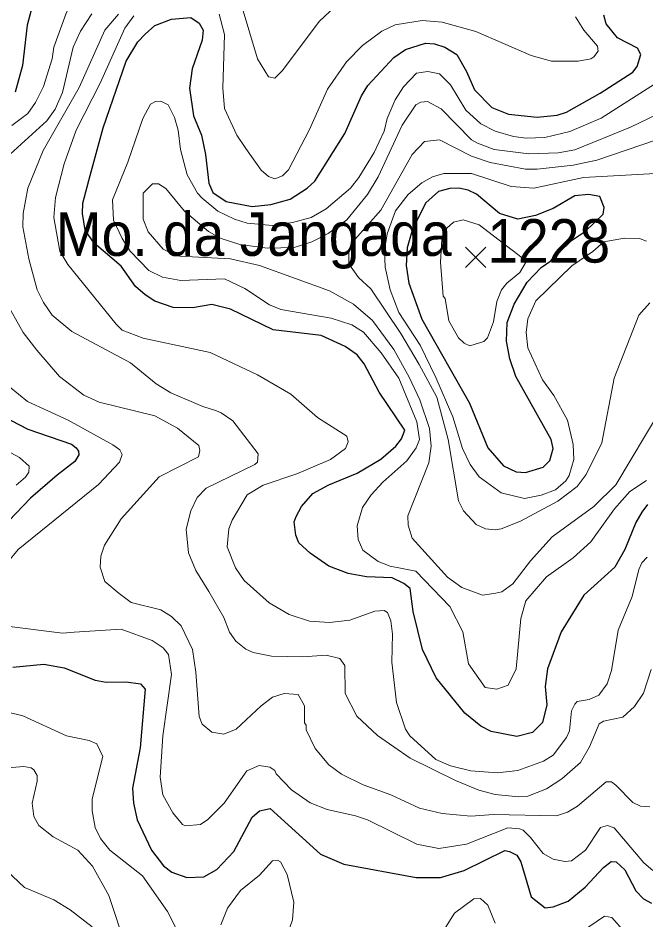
# Model space of a CAD drawing. Extents: x 423 to 448.8, y 7456.3 to 7484.
# Drawn here: x 424.838 to 425.994, y 7479.378 to 7481.039 of the extents above; entities that cross this region are included whole.
import ezdxf
from ezdxf.enums import TextEntityAlignment as Align

# ---------------------------------------------------------------- set-up
doc = ezdxf.new("R2010")
doc.units = 0
doc.header["$LTSCALE"] = 0.032
for name, color, linetype, lineweight in [('1', 7, 'Continuous', 25), ('2', 7, 'Continuous', 13), ('21', 7, 'Continuous', 25)]:
    doc.layers.add(name, color=color, linetype=linetype, lineweight=lineweight)
doc.layers.add('61', color=7, linetype='Continuous')

msp = doc.modelspace()

# ---------------------------------------------------------------- linework, layer by layer
at = {"layer": '1'}
for points in [[(424.9755, 7481.1774), (424.9383, 7481.1635), (424.9198, 7481.1527), (424.9051, 7481.138), (424.8818, 7481.1001), (424.8648, 7481.063), (424.8548, 7481.0259), (424.8463, 7480.9516), (424.8331, 7480.9028)], [(425.7094, 7479.7256), (425.6901, 7479.7349), (425.6607, 7479.7589), (425.6081, 7479.8239), (425.5826, 7479.8765), (425.5656, 7479.9461), (425.5602, 7479.9886), (425.5486, 7479.9979), (425.5269, 7480.008), (425.4798, 7480.0103), (425.4457, 7480.0165), (425.4102, 7480.0296), (425.3761, 7480.0536), (425.3552, 7480.0729), (425.3498, 7480.0869), (425.3467, 7480.1116), (425.3499, 7480.1211), (425.3598, 7480.1395), (425.3808, 7480.1634), (425.4102, 7480.1797), (425.4627, 7480.2013), (425.5061, 7480.2268), (425.5339, 7480.2508), (425.5439, 7480.264), (425.5501, 7480.2802), (425.503, 7480.3499), (425.4751, 7480.4024), (425.4627, 7480.4187), (425.4403, 7480.4341), (425.3962, 7480.4543), (425.3081, 7480.4651), (425.2292, 7480.503), (425.1951, 7480.5115), (425.1596, 7480.5053), (425.124, 7480.5061), (425.0899, 7480.5177), (425.0721, 7480.5293), (425.0544, 7480.5447), (425.028, 7480.5819), (424.9785, 7480.6244), (424.9615, 7480.6484), (424.9569, 7480.6793), (424.9576, 7480.6979), (424.9708, 7480.749), (424.9948, 7480.8371), (425.0373, 7480.9593), (425.059, 7480.9949), (425.0721, 7481.0096), (425.0899, 7481.0251), (425.1209, 7481.0367), (425.1565, 7481.0397), (425.1719, 7481.0297), (425.1789, 7481.0166), (425.1773, 7480.998), (425.1588, 7480.9454), (425.1541, 7480.9098), (425.1611, 7480.8588), (425.1758, 7480.8232), (425.1835, 7480.7876), (425.1897, 7480.735), (425.1966, 7480.718), (425.2214, 7480.701), (425.2694, 7480.6917), (425.3034, 7480.6956), (425.339, 7480.7056), (425.3707, 7480.7257), (425.3846, 7480.7389), (425.4395, 7480.8263), (425.4705, 7480.8959), (425.4821, 7480.9145), (425.53, 7480.9663), (425.5517, 7480.981), (425.588, 7480.9926), (425.6051, 7480.9918), (425.6236, 7480.9856), (425.646, 7480.9717), (425.6638, 7480.9408), (425.6785, 7480.9067), (425.7102, 7480.8742), (425.7412, 7480.8619), (425.7938, 7480.8564), (425.8309, 7480.8603), (425.8479, 7480.8657), (425.9098, 7480.9005), (425.9701, 7480.9392), (425.9779, 7480.95), (425.9848, 7480.9717), (425.9786, 7480.9833), (425.9415, 7481.0026), (425.9206, 7481.0282), (425.9168, 7481.0444)], [(424.8099, 7480.3057), (424.8564, 7480.2818), (424.9367, 7480.2547), (424.9454, 7480.2476), (424.9493, 7480.2415), (424.9501, 7480.2348), (424.9427, 7480.2223), (424.9105, 7480.1974), (424.8609, 7480.1549), (424.8084, 7480.1)], [(425.9972, 7480.1433), (425.9864, 7480.1294), (425.9755, 7480.1101), (425.9554, 7480.0606), (425.9368, 7480.0281), (425.8796, 7479.9762), (425.8378, 7479.909), (425.8131, 7479.8409), (425.8085, 7479.8084), (425.8116, 7479.7744), (425.8038, 7479.7419), (425.7853, 7479.7233), (425.7567, 7479.7164), (425.7094, 7479.7256)], [(424.8285, 7479.844), (424.8857, 7479.8494), (424.9229, 7479.8425), (424.9801, 7479.82), (425.0002, 7479.8162), (425.0373, 7479.8169), (425.0636, 7479.813), (425.0721, 7479.803), (425.0629, 7479.6955), (425.0489, 7479.6213), (425.0505, 7479.5934), (425.0574, 7479.5625), (425.0837, 7479.5067), (425.1062, 7479.4781), (425.1216, 7479.4666), (425.1487, 7479.4565), (425.1804, 7479.458), (425.2044, 7479.4712), (425.2353, 7479.5044), (425.2694, 7479.5679), (425.2825, 7479.5795), (425.3026, 7479.5833), (425.3947, 7479.4998), (425.438, 7479.4812), (425.571, 7479.4565), (425.6159, 7479.4565), (425.6592, 7479.4696), (425.7342, 7479.506), (425.7427, 7479.5044), (425.7566, 7479.4975), (425.7636, 7479.4851), (425.7829, 7479.4209), (425.8085, 7479.4008), (425.8232, 7479.4024), (425.851, 7479.4132), (425.882, 7479.4387), (425.916, 7479.475), (425.9299, 7479.4859), (425.9392, 7479.4851), (425.9554, 7479.4704), (425.9755, 7479.4317), (425.9895, 7479.417), (426.0042, 7479.4093)]]:
    msp.add_lwpolyline(points, dxfattribs=at)
msp.add_lwpolyline([(425.7752, 7480.5524), (425.8015, 7480.5795), (425.8188, 7480.5919), (425.8403, 7480.6182), (425.8826, 7480.6464), (425.9155, 7480.6777), (425.9169, 7480.6904), (425.909, 7480.7102), (425.8882, 7480.7141), (425.8634, 7480.7118), (425.8232, 7480.6886), (425.7907, 7480.6754), (425.7582, 7480.6685), (425.7242, 7480.6793), (425.6824, 7480.7149), (425.6669, 7480.7219), (425.6499, 7480.7257), (425.6329, 7480.725), (425.612, 7480.7195), (425.5888, 7480.6987), (425.5641, 7480.65), (425.5548, 7480.6159), (425.5524, 7480.5834), (425.5578, 7480.551), (425.5818, 7480.4844), (425.6692, 7480.3297), (425.7033, 7480.2478), (425.7319, 7480.2145), (425.7551, 7480.2036), (425.7721, 7480.2021), (425.8046, 7480.2122), (425.817, 7480.2246), (425.8232, 7480.2462), (425.8193, 7480.2632), (425.7543, 7480.3792), (425.7435, 7480.4117), (425.7373, 7480.4442), (425.7389, 7480.4782), (425.7512, 7480.5123)], close=True, dxfattribs=at)
at = {"layer": '2'}
for points in [[(425.209, 7481.2571), (425.1665, 7481.1929), (425.1425, 7481.1666), (425.124, 7481.1519), (425.093, 7481.138), (425.0312, 7481.1241), (425.0018, 7481.114), (424.9615, 7481.0931), (424.9368, 7481.0676), (424.926, 7481.046), (424.9043, 7480.9856), (424.9012, 7480.964), (424.8849, 7480.9129), (424.8703, 7480.8835), (424.8563, 7480.8634), (424.827, 7480.841)], [(425.2508, 7481.0583), (425.2787, 7480.964), (425.2995, 7480.9307), (425.3111, 7480.9284), (425.3251, 7480.9423), (425.3923, 7481.0328), (425.4519, 7481.0893)], [(424.803, 7480.7698), (424.8911, 7480.8495), (424.9066, 7480.8712), (424.9198, 7480.9021), (424.9398, 7480.9856), (424.953, 7481.015), (424.9739, 7481.0467)], [(426.0034, 7479.8394), (425.9894, 7479.7961), (425.9732, 7479.7713), (425.9516, 7479.7519), (425.916, 7479.7442), (425.9082, 7479.7396), (425.8904, 7479.6971), (425.8734, 7479.6684), (425.8394, 7479.6382), (425.8108, 7479.6197), (425.7768, 7479.6065), (425.7598, 7479.605), (425.7164, 7479.6096), (425.6863, 7479.6174), (425.6437, 7479.6352), (425.5602, 7479.6761), (425.4999, 7479.7179), (425.462, 7479.7535), (425.4403, 7479.7953), (425.4395, 7479.8471), (425.4303, 7479.8595), (425.4055, 7479.8657), (425.3622, 7479.8626), (425.305, 7479.8641), (425.2709, 7479.871), (425.2578, 7479.8772), (425.2392, 7479.8919), (425.2276, 7479.9082), (425.2168, 7479.9353), (425.1897, 7479.9832), (425.1657, 7480.0219), (425.1518, 7480.0544), (425.1479, 7480.0977), (425.1565, 7480.1317), (425.168, 7480.1565), (425.1843, 7480.1735), (425.274, 7480.2168), (425.2787, 7480.2215), (425.2802, 7480.2369), (425.2338, 7480.2973), (425.2124, 7480.312), (425.2036, 7480.3156), (425.1781, 7480.3235), (425.1193, 7480.349), (425.0922, 7480.3653), (425.0451, 7480.404), (424.9375, 7480.462), (424.9012, 7480.4922), (424.8849, 7480.5154), (424.8734, 7480.5386), (424.8579, 7480.5958), (424.8471, 7480.6546), (424.8478, 7480.6793), (424.8563, 7480.7258), (424.8842, 7480.7954), (424.9507, 7480.9114), (424.9979, 7481.0166), (425.0234, 7481.0459)], [(425.8641, 7481.0413), (425.8796, 7481.0166), (425.9052, 7480.9871), (425.9059, 7480.9779), (425.8982, 7480.9678), (425.8928, 7480.964), (425.8696, 7480.9593), (425.8201, 7480.9593), (425.783, 7480.9702), (425.6809, 7481.0142), (425.619, 7481.0312), (425.5819, 7481.0343), (425.5324, 7481.0266), (425.5076, 7481.015), (425.472, 7480.9887), (425.4426, 7480.9585), (425.4078, 7480.9083), (425.3746, 7480.834), (425.3359, 7480.7598), (425.325, 7480.7482), (425.3112, 7480.7428), (425.2995, 7480.7474), (425.2856, 7480.759), (425.2577, 7480.7985), (425.2407, 7480.8232), (425.2183, 7480.8727), (425.2152, 7480.9098), (425.2183, 7481.0088), (425.2082, 7481.046)], [(425.0512, 7481.0428), (425.035, 7481.0204), (424.9894, 7480.9191), (424.9453, 7480.8325), (424.9229, 7480.7706), (424.9074, 7480.7087), (424.9043, 7480.6716), (424.9151, 7480.6097), (424.9298, 7480.585), (425.0187, 7480.4752), (425.0296, 7480.4643), (425.0683, 7480.4496), (425.192, 7480.4233), (425.2787, 7480.3823), (425.3405, 7480.3467), (425.3892, 7480.3034), (425.4434, 7480.2694), (425.4457, 7480.2586), (425.4411, 7480.2462), (425.4132, 7480.2261), (425.3514, 7480.1998), (425.2895, 7480.1789), (425.2601, 7480.1611), (425.2323, 7480.1147), (425.2261, 7480.0985), (425.223, 7480.0652), (425.2384, 7480.0265), (425.2547, 7480.0033), (425.3003, 7479.9623), (425.3374, 7479.9407), (425.3746, 7479.9283), (425.4117, 7479.926), (425.4488, 7479.9306), (425.4952, 7479.9468), (425.5122, 7479.9484), (425.5184, 7479.9445), (425.5246, 7479.9291), (425.5277, 7479.9043), (425.5262, 7479.8533), (425.5346, 7479.779), (425.5517, 7479.7295), (425.5594, 7479.7172), (425.6074, 7479.6738), (425.6345, 7479.6622), (425.6716, 7479.6529), (425.7211, 7479.6491), (425.7582, 7479.6537), (425.8054, 7479.6707), (425.8231, 7479.6816), (425.8479, 7479.7141), (425.8533, 7479.7264), (425.8572, 7479.7636), (425.8634, 7479.7759), (425.8672, 7479.7806), (425.8897, 7479.7844)], [(425.0791, 7480.5741), (425.0443, 7480.6097), (425.0296, 7480.6329), (425.0141, 7480.667), (425.0118, 7480.7041), (425.0404, 7480.7737), (425.0682, 7480.8541), (425.0822, 7480.8804), (425.0915, 7480.8851), (425.1008, 7480.8858), (425.1146, 7480.8789), (425.1263, 7480.8557), (425.1332, 7480.8325), (425.1371, 7480.7969), (425.1495, 7480.7505), (425.1688, 7480.7165), (425.1773, 7480.7072), (425.206, 7480.6832), (425.2369, 7480.6685), (425.2601, 7480.6615), (425.3065, 7480.6569), (425.3436, 7480.6623), (425.3777, 7480.6716), (425.4055, 7480.6878), (425.4503, 7480.7257), (425.4658, 7480.7451), (425.4936, 7480.7915), (425.5122, 7480.8309), (425.5176, 7480.8541), (425.5324, 7480.8882), (425.5478, 7480.9121), (425.5718, 7480.9376), (425.5927, 7480.9407), (425.6143, 7480.9361), (425.6344, 7480.916), (425.6623, 7480.8696), (425.6901, 7480.8441), (425.7164, 7480.8309), (425.7505, 7480.8209), (425.7737, 7480.8178), (425.8077, 7480.8193), (425.8541, 7480.8301), (425.9114, 7480.8549), (426.032, 7480.9315)], [(425.1889, 7480.6461), (425.2121, 7480.6329), (425.2462, 7480.6221), (425.2972, 7480.6151), (425.3467, 7480.6167), (425.3792, 7480.6267), (425.4094, 7480.6422), (425.4434, 7480.6677), (425.4813, 7480.7141), (425.5014, 7480.7466), (425.5455, 7480.8418), (425.5702, 7480.8789), (425.5795, 7480.8843), (425.5919, 7480.8851), (425.6174, 7480.8719), (425.6731, 7480.8147), (425.684, 7480.8085), (425.7149, 7480.7969), (425.7783, 7480.7892), (425.8325, 7480.7907), (425.8634, 7480.7961), (425.9655, 7480.8379), (426.0614, 7480.8843)], [(426.0011, 7480.5146), (425.9809, 7480.4921), (425.9353, 7480.3762), (425.9129, 7480.257), (425.8843, 7480.1983), (425.8672, 7480.1766), (425.8317, 7480.1495), (425.7629, 7480.1124), (425.7273, 7480.0984), (425.7164, 7480.0969), (425.6986, 7480.0985), (425.6816, 7480.1062), (425.6584, 7480.1317), (425.6491, 7480.1503), (425.6298, 7480.2632), (425.6092, 7480.3412), (425.5764, 7480.4009), (425.5431, 7480.4581), (425.4875, 7480.5401), (425.465, 7480.561), (425.4473, 7480.5865), (425.4473, 7480.612), (425.4581, 7480.6313), (425.5061, 7480.6855), (425.564, 7480.7876), (425.5865, 7480.8116), (425.6143, 7480.8147), (425.6731, 7480.7845), (425.7072, 7480.7729), (425.7721, 7480.7605), (425.7938, 7480.7605), (425.8603, 7480.7683), (425.9036, 7480.7775), (426.0135, 7480.8147)], [(426.0119, 7480.7528), (425.8789, 7480.7451), (425.7876, 7480.7257), (425.7458, 7480.7288), (425.6731, 7480.7528), (425.6221, 7480.7528), (425.6012, 7480.7466), (425.5818, 7480.7358), (425.5563, 7480.7141), (425.5331, 7480.684), (425.5176, 7480.6414), (425.513, 7480.6113), (425.5138, 7480.5803), (425.5231, 7480.5386), (425.5393, 7480.4968), (425.5787, 7480.4365), (425.6071, 7480.377), (425.6383, 7480.305), (425.6561, 7480.2462), (425.6708, 7480.2168), (425.687, 7480.1944), (425.7273, 7480.165), (425.7706, 7480.1541), (425.8015, 7480.1603), (425.8278, 7480.1704), (425.8463, 7480.1866), (425.8526, 7480.1967), (425.8611, 7480.2261), (425.8603, 7480.2539), (425.8495, 7480.2988), (425.8247, 7480.3437), (425.8038, 7480.3731), (425.7768, 7480.4318), (425.7737, 7480.4597), (425.7768, 7480.4852), (425.7914, 7480.5184), (425.8574, 7480.5826), (425.8964, 7480.6089), (425.9167, 7480.6268), (425.9547, 7480.6337), (425.9825, 7480.6329), (425.9949, 7480.6283)], [(426.0212, 7480.3181), (425.9384, 7480.1796), (425.8982, 7480.1394), (425.8216, 7480.0837), (425.7814, 7480.0397), (425.7489, 7479.9971), (425.7288, 7479.9824), (425.718, 7479.9801), (425.6932, 7479.9762), (425.6553, 7479.9902), (425.629, 7480.0095), (425.564, 7480.0814), (425.5563, 7480.1054), (425.5556, 7480.1224), (425.5942, 7480.2199), (425.5989, 7480.2509), (425.5958, 7480.2833), (425.578, 7480.3359), (425.5579, 7480.3777), (425.53, 7480.4287), (425.4906, 7480.4821), (425.4558, 7480.5123), (425.4117, 7480.537), (425.2825, 7480.5834), (425.2292, 7480.5958), (425.1363, 7480.6004), (425.1255, 7480.6027), (425.1054, 7480.6136), (425.0775, 7480.6453), (425.0683, 7480.6685), (425.0683, 7480.7164), (425.086, 7480.7335), (425.0969, 7480.7335), (425.1101, 7480.7249), (425.1448, 7480.6832), (425.1889, 7480.6461)], [(425.9948, 7480.1874), (425.9647, 7480.1673), (425.9361, 7480.1356), (425.8928, 7480.0745), (425.8603, 7480.0451), (425.8108, 7480.0103), (425.7729, 7479.9662), (425.7636, 7479.9337), (425.7551, 7479.8409), (425.7404, 7479.8107), (425.7195, 7479.803), (425.6979, 7479.8061), (425.6677, 7479.8502), (425.6569, 7479.909), (425.6329, 7479.9554), (425.5702, 7480.0204), (425.5231, 7480.0296), (425.5014, 7480.0381), (425.4728, 7480.059), (425.4643, 7480.0791), (425.4627, 7480.1039), (425.472, 7480.1379), (425.4882, 7480.1611), (425.5099, 7480.1843), (425.554, 7480.2238), (425.571, 7480.2478), (425.5772, 7480.2632), (425.5726, 7480.2957), (425.5393, 7480.3762), (425.5068, 7480.4226), (425.4743, 7480.4604), (425.4527, 7480.4743), (425.4148, 7480.4867), (425.322, 7480.5022), (425.3011, 7480.5107), (425.2555, 7480.5409), (425.2183, 7480.5587), (425.1379, 7480.5556), (425.1039, 7480.5618), (425.0791, 7480.5741)], [(425.6716, 7479.5694), (425.619, 7479.5741), (425.5772, 7479.5841), (425.5246, 7479.6088), (425.4736, 7479.6274), (425.4334, 7479.6467), (425.4101, 7479.6638), (425.3854, 7479.694), (425.3684, 7479.7287), (425.3684, 7479.7373), (425.3653, 7479.7411), (425.3653, 7479.7729), (425.3537, 7479.7937), (425.3282, 7479.7953), (425.3065, 7479.7883), (425.2856, 7479.7728), (425.24, 7479.7295), (425.2168, 7479.7203), (425.1951, 7479.7241), (425.1773, 7479.7388), (425.1719, 7479.7527), (425.1657, 7479.8347), (425.1595, 7479.8765), (425.1386, 7479.9198), (425.1209, 7479.9368), (425.1008, 7479.9492), (425.0466, 7479.9631), (425.0242, 7479.9793), (424.9979, 7480.0017), (424.9894, 7480.0281), (424.9909, 7480.0482), (424.9971, 7480.0683), (425.0281, 7480.117), (425.0977, 7480.1944), (425.1704, 7480.2308), (425.1729, 7480.2428), (425.1712, 7480.2517), (425.1317, 7480.2841), (425.0899, 7480.3065), (424.9878, 7480.332), (424.9592, 7480.3444), (424.9143, 7480.3792), (424.8726, 7480.4272), (424.8478, 7480.4597), (424.8138, 7480.52)], [(424.8223, 7480.3599), (424.8556, 7480.3328), (424.9306, 7480.2988), (425.0126, 7480.2531), (425.0257, 7480.2439), (425.0296, 7480.2354), (425.0249, 7480.2214), (424.9863, 7480.1804), (424.8385, 7480.0606), (424.8184, 7480.0358)], [(424.8347, 7480.1789), (424.8517, 7480.1936), (424.8579, 7480.2029), (424.8586, 7480.2137), (424.8409, 7480.2299), (424.7674, 7480.2694)], [(425.8897, 7479.7844), (425.9075, 7479.7922), (425.9229, 7479.8131), (425.9307, 7479.8378), (425.943, 7479.9121), (425.9686, 7479.974), (425.981, 7480.0235), (425.9863, 7480.0358), (425.9964, 7480.0466)], [(424.8177, 7479.919), (424.9198, 7479.9066), (424.9414, 7479.9082), (425.028, 7479.9136), (425.0853, 7479.8927), (425.1054, 7479.8795), (425.1154, 7479.8672), (425.1209, 7479.8301), (425.1046, 7479.7172), (425.1, 7479.6413), (425.1046, 7479.6088), (425.1232, 7479.5756), (425.1409, 7479.5539), (425.1464, 7479.5516), (425.1742, 7479.5539), (425.1874, 7479.5632), (425.2175, 7479.5934), (425.2593, 7479.6529), (425.2818, 7479.663), (425.3019, 7479.6599), (425.3112, 7479.6537), (425.3135, 7479.6475), (425.3413, 7479.6181), (425.3761, 7479.5942), (425.4071, 7479.5818), (425.4597, 7479.5702), (425.4813, 7479.5625), (425.5726, 7479.5176), (425.6128, 7479.5099), (425.6638, 7479.5176), (425.7396, 7479.5477), (425.7613, 7479.5462), (425.7682, 7479.5439), (425.7814, 7479.53), (425.8046, 7479.5006), (425.8232, 7479.4905), (425.8448, 7479.4859), (425.8572, 7479.4874), (425.8827, 7479.5067), (425.9106, 7479.5485), (425.9236, 7479.5521), (425.9353, 7479.5477), (425.9902, 7479.4836), (426.0065, 7479.4696)], [(425.1278, 7479.3652), (425.1131, 7479.3938), (425.0675, 7479.4596), (425.0072, 7479.5068), (424.9901, 7479.5284), (424.9801, 7479.5485), (424.9747, 7479.5795), (424.9747, 7479.6011), (424.994, 7479.6792), (424.9832, 7479.7024), (424.9693, 7479.7086), (424.9275, 7479.7172), (424.8471, 7479.7543), (424.8146, 7479.762)], [(425.0365, 7479.3289), (425.0056, 7479.4232), (424.9754, 7479.4774), (424.9484, 7479.5067), (424.9027, 7479.5315), (424.8764, 7479.5524), (424.8672, 7479.5686), (424.8641, 7479.5934), (424.8734, 7479.6336), (424.8734, 7479.6445), (424.8672, 7479.6545), (424.8625, 7479.6583), (424.8486, 7479.6607), (424.8114, 7479.6576), (424.789, 7479.6499), (424.7736, 7479.6406)], [(426.0011, 7479.5864), (425.984, 7479.588), (425.9701, 7479.5949), (425.9384, 7479.6267), (425.9307, 7479.6328), (425.9206, 7479.6328), (425.868, 7479.588), (425.8495, 7479.5771), (425.8294, 7479.5702), (425.7133, 7479.5725), (425.6716, 7479.5694)], [(425.322, 7479.3165), (425.3436, 7479.3784), (425.3459, 7479.4109), (425.3335, 7479.4619), (425.3212, 7479.4851), (425.3158, 7479.4882), (425.3065, 7479.4874), (425.2825, 7479.4611), (425.2477, 7479.4325), (425.2237, 7479.4), (425.2113, 7479.3691)], [(424.9747, 7479.366), (424.9344, 7479.3969), (424.9043, 7479.4155), (424.8501, 7479.4379), (424.8169, 7479.4697)], [(425.7164, 7479.3722), (425.7033, 7479.4054), (425.6893, 7479.4178), (425.677, 7479.4171), (425.6414, 7479.3907), (425.6035, 7479.3304)], [(425.9554, 7479.3559), (425.9315, 7479.383), (425.9175, 7479.3853), (425.8464, 7479.3366)]]:
    msp.add_lwpolyline(points, dxfattribs=at)
msp.add_lwpolyline([(425.6955, 7480.4434), (425.7025, 7480.4504), (425.7133, 7480.4798), (425.7195, 7480.5169), (425.728, 7480.5386), (425.7381, 7480.551), (425.7621, 7480.5703), (425.7743, 7480.5911), (425.6871, 7480.6584), (425.6577, 7480.6677), (425.6399, 7480.6631), (425.6275, 7480.6523), (425.6182, 7480.6314), (425.6159, 7480.5896), (425.6205, 7480.527), (425.6244, 7480.5223), (425.6313, 7480.4813), (425.6491, 7480.4504), (425.6592, 7480.4403), (425.67, 7480.4357)], close=True, dxfattribs=at)
at = {"layer": '21'}
for p, q in [((425.662, 7480.6172), (425.6995, 7480.5797)), ((425.6995, 7480.6172), (425.662, 7480.5797))]:
    msp.add_line(p, q, dxfattribs=at)

# ---------------------------------------------------------------- texts
at = {"layer": '61', "width": 0.95}
for s, p in [('Mo. da Jangada', (425.2719, 7480.6011)), ('1228', (425.8151, 7480.5887))]:
    msp.add_text(s, height=0.08, dxfattribs=at).set_placement(p, align=Align.CENTER)

doc.saveas('drawing.dxf')
